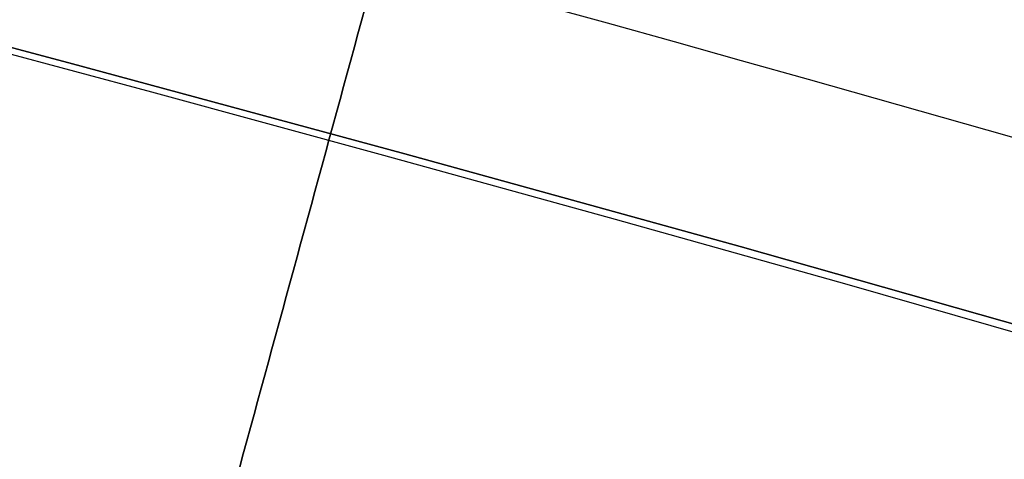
# Model space of a CAD drawing. Header units: millimetres. Extents: x -1649 to 240, y -242 to 238.
# Tile 687 of 1056: x 5.407 to 5.764, y 18.295 to 18.454. Entities that reach past the tile are written whole.
import ezdxf

# ---------------------------------------------------------------- set-up
doc = ezdxf.new("R2010")
doc.units = ezdxf.units.MM
for name, color, linetype, true_color in [('BOMBILLA', 7, 'Continuous', 0xfff700), ('NEGRO', 7, 'Continuous', 0x292828), ('PANTALLA', 7, 'Continuous', 0xffffff)]:
    doc.layers.add(name, color=color, linetype=linetype, true_color=true_color)

# ---------------------------------------------------------------- blocks, each defined once
blk = doc.blocks.new('DOME M 29914')
at = {"layer": 'BOMBILLA', "extrusion": (0, 0, -1)}
blk.add_arc((-12.50152331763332, -0.01811837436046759, -330.6345638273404), 24.05871559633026, 0.8118392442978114, 180.8118392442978, dxfattribs=at)
at = {"layer": 'NEGRO', "extrusion": (0, 0, -1)}
for centre, radius, start, end in [((-12.49999999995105, -1.341600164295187e-10, -253.25), 211.4999999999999, 292.5907274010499, 112.5907273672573), ((-12.49999999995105, -1.341600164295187e-10, -253.5), 210, 329.857864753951, 149.8578647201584), ((-12.49999999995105, -1.341600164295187e-10, -253.25), 210.4999999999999, 292.5907274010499, 112.5907273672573), ((-12.49999999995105, -1.341600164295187e-10, -253.5), 206, 329.857864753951, 149.8578647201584), ((-12.49999999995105, -1.341600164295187e-10, -247), 199.5, 292.5907274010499, 112.5907273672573), ((-12.49999999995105, -1.341500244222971e-10, -258.5), 211.5, 292.590727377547, 112.5907273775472), ((-12.49999999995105, -1.341506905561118e-10, -248), 210.5, 292.590727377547, 112.5907273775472), ((-12.49999999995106, -1.341466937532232e-10, -258.4999999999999), 210.5, 292.5907273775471, 112.5907273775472), ((-12.49999999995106, -1.341513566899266e-10, -247.5), 199.5, 292.5907273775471, 112.5907273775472), ((-12.49999999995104, -1.341606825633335e-10, -259.5), 210, 329.8578647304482, 149.8578647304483), ((-12.49999999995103, -1.341431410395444e-10, -259.5), 206, 329.8578647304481, 149.8578647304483), ((-12.49999999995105, -1.341600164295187e-10, -253.25), 211.4999999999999, 112.5907273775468, 292.5907274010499), ((-12.49999999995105, -1.341950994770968e-10, -248), 211.5, 112.5907273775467, 292.5907273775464), ((-12.49999999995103, -1.341977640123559e-10, -258.4999999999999), 211.5, 112.5907273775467, 292.5907273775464), ((-12.49999999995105, -1.341600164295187e-10, -253.25), 210.4999999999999, 112.5907273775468, 292.5907274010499), ((-12.49999999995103, -1.341911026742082e-10, -258.5), 210.5, 112.5907273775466, 292.5907273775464), ((-12.49999999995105, -1.341600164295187e-10, -247), 199.5, 112.5907273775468, 292.5907274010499), ((-12.49999999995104, -1.341873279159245e-10, -247.5), 199.5, 112.5907273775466, 292.5907273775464), ((-12.49999999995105, -1.341600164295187e-10, -253.5), 210, 149.8578647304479, 329.857864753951), ((-12.49999999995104, -1.341280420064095e-10, -259.5), 210, 149.8578647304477, 329.8578647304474), ((-12.49999999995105, -1.341600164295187e-10, -253.5), 206, 149.8578647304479, 329.857864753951), ((-12.49999999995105, -1.341633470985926e-10, -259.5), 206, 149.8578647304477, 329.8578647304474), ((-12.49999999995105, -1.341600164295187e-10, -258.4999999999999), 32.49999999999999, 359.8578647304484, 179.857864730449), ((-12.49999999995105, -1.341600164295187e-10, -257.5), 32.49999999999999, 359.8578647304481, 179.8578647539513), ((-12.49999999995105, -1.341600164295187e-10, -265.119279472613), 28.40000000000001, 60.27582303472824, 240.2758230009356), ((-12.49999999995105, -1.341569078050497e-10, -265.619279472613), 26.30000000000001, 60.27582301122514, 240.2758230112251), ((-12.49999999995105, -1.341600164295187e-10, -264.369279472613), 26.30000000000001, 60.27582303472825, 240.2758230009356), ((-12.49999999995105, -1.341582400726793e-10, -267.119279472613), 28.40000000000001, 60.27582301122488, 240.2758230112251), ((-12.49999999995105, -1.341606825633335e-10, -256.4999999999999), 26, 47.96210538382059, 227.9621053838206), ((-12.49999999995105, -1.341600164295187e-10, -265.119279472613), 28.40000000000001, 240.2758230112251, 60.27582303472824), ((-12.49999999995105, -1.3417089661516e-10, -267.119279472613), 28.4, 240.2758230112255, 60.27582301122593), ((-12.49999999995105, -1.341600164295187e-10, -252.7), 21.75, 47.96210538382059, 227.9621053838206), ((-12.49999999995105, -1.341571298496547e-10, -275.919279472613), 23.10000000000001, 60.27582301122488, 240.2758230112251), ((-12.49999999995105, -1.341600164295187e-10, -272.367860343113), 20.59548659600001, 60.27582303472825, 240.2758230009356), ((-12.49999999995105, -1.341600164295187e-10, -269.367860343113), 20.59548659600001, 60.27582303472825, 240.2758230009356), ((-12.49999999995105, -1.34159128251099e-10, -252.7), 20.95, 47.96210538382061, 227.9621053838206), ((-12.49999999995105, -1.341600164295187e-10, -264.369279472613), 26.30000000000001, 240.2758230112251, 60.27582303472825), ((-12.49999999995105, -1.341686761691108e-10, -265.619279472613), 26.3, 240.2758230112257, 60.27582301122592), ((-12.49999999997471, -1.755200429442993e-10, -275.919279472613), 21.85790949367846, 83.90274094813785, 240.2758230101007), ((-12.50000000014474, 5.374325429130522e-10, -275.9192794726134), 21.5954865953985, 60.27582300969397, 106.0880944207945), ((-12.49999999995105, -1.341615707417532e-10, -221), 20.95, 47.96210538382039, 227.9621053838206), ((-12.49999999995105, -1.341600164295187e-10, -266.814368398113), 20.59548659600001, 60.27582303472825, 201.1826835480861), ((-12.49999999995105, -1.341600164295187e-10, -276.771747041), 19.85, 60.46726941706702, 214.6648046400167), ((-12.49999999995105, -1.341600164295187e-10, -273.771747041), 19.85, 60.46726941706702, 214.6648046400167), ((-12.49999999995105, -1.341600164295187e-10, -270.771747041), 19.85, 60.46726941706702, 214.6648046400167), ((-12.49999999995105, -1.341600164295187e-10, -267.771747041), 19.85, 60.46726941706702, 214.6648046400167), ((-12.49999999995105, -1.341600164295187e-10, -264.771747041), 19.85, 60.46726941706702, 214.6648046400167), ((-12.49999999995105, -1.341600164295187e-10, -261.771747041), 19.85, 60.46726941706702, 214.6648046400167), ((-12.49999999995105, -1.341600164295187e-10, -258.771747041), 19.85, 60.46726941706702, 214.6648046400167), ((-12.49999999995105, -1.341600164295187e-10, -255.771747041), 19.85, 60.46726941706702, 214.6648046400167), ((-12.49999999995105, -1.341600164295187e-10, -252.771747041), 19.85, 60.46726941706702, 214.6648046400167), ((-12.49999999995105, -1.341600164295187e-10, -249.771747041), 19.85, 60.46726941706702, 214.6648046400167), ((-12.49999999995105, -1.341600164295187e-10, -246.771747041), 19.85, 60.46726941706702, 214.6648046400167), ((-12.49999999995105, -1.341600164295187e-10, -243.771747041), 19.85, 60.46726941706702, 214.6648046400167), ((-12.50000000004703, 6.753730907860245e-11, -280.6000000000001), 19.84999999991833, 47.96210538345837, 115.4575685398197), ((-12.49999999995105, -1.341600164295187e-10, -258.5), 20.25, 359.8578647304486, 179.857864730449), ((-12.49999999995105, -1.341600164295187e-10, -257.5), 20.25, 359.8578647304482, 179.8578647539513), ((-12.49999999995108, -1.340492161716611e-10, -271.3), 18.64999999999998, 47.96210538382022, 227.9621053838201), ((-12.49999999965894, -3.975164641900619e-10, -243.0154426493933), 18.65, 47.96210538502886, 227.9621053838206), ((-12.49999999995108, -1.340492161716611e-10, -281.3), 18.64999999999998, 47.96210538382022, 227.9621053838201), ((-12.49999999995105, -1.341600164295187e-10, -257.1577213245), 18.65, 47.96210540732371, 227.9621053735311), ((-12.49999999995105, -1.341600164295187e-10, -277.5500000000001), 18.65, 47.96210540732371, 227.9621053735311)]:
    blk.add_arc(centre, radius, start, end, dxfattribs=at)
at = {"layer": 'NEGRO'}
for centre, radius, start, end in [((12.49999999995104, -1.341891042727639e-10, 248), 211.5, 67.4092726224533, 247.4092726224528), ((12.49999999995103, -1.341704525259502e-10, 246.5), 210, 67.4092726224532, 247.4092726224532), ((12.49999999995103, -1.341822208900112e-10, 247.5), 210, 67.40927262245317, 210.1421352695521), ((12.49999999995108, -1.341893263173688e-10, 247.5), 210.0000000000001, 67.40927262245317, 210.1421352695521), ((12.49999999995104, -1.341498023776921e-10, 247.5), 206, 30.14213526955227, 210.1421352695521), ((12.49999999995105, -1.341773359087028e-10, 246.5), 199.5, 67.40927262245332, 247.4092726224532), ((12.49999999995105, -1.341449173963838e-10, 248), 210.5, 247.4092726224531, 67.4092726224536), ((12.49999999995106, -1.341553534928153e-10, 246.5), 210, 247.4092726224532, 67.4092726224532), ((12.49999999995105, -1.34168010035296e-10, 246.5), 199.5, 247.4092726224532, 67.4092726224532), ((12.49999999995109, -1.341751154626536e-10, 247.5), 210, 247.4092726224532, 30.14213526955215), ((12.49999999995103, -1.341253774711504e-10, 247.5), 210.0000000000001, 247.4092726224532, 30.14213526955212), ((12.49999999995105, -1.341600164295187e-10, 247.5), 206, 210.1421352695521, 30.14213526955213), ((12.49999999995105, -1.341600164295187e-10, 256.4999999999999), 32.49999999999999, 0.1421352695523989, 180.1421352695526), ((12.49999999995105, -1.341644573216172e-10, 263.1192794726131), 28.4, 299.7241769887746, 119.7241769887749), ((12.49999999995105, -1.341675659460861e-10, 263.1192794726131), 26.3, 299.7241769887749, 119.7241769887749), ((12.49999999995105, -1.341606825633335e-10, 255.7), 26, 312.0378946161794, 132.0378946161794), ((12.49999999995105, -1.341600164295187e-10, 256.1), 26, 312.0378946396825, 132.0378946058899), ((12.49999999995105, -1.34159128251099e-10, 255.7), 24.75, 312.0378946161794, 132.0378946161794), ((12.49999999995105, -1.34159128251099e-10, 256.4999999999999), 24.75, 312.0378946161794, 132.0378946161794), ((12.49999999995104, -1.341537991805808e-10, 263.119279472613), 28.40000000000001, 119.7241769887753, 299.7241769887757), ((12.49999999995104, -1.341571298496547e-10, 263.119279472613), 26.30000000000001, 119.7241769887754, 299.7241769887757), ((12.49999999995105, -1.341600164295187e-10, 267.859777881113), 21.85790949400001, 299.724177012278, 119.7241769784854), ((12.49999999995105, -1.341600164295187e-10, 270.859777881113), 21.85790949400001, 299.724177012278, 119.7241769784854), ((12.49999999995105, -1.341600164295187e-10, 273.758597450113), 21.85790949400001, 299.724177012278, 119.7241769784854), ((12.49999999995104, -1.341549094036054e-10, 221), 21.74999999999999, 312.0378946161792, 132.0378946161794), ((12.49999999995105, -1.341600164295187e-10, 236.85), 21.75, 312.0378946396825, 132.0378946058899), ((12.49999999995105, -1.341600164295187e-10, 275.419279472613), 21.09548659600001, 333.0305808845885, 101.2150559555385), ((12.49999999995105, -1.341600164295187e-10, 236.85), 20.95, 312.0378946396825, 132.0378946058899), ((12.49999999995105, -1.341688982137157e-10, 265.619279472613), 20.595486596, 299.7241769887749, 119.7241769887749), ((12.4999999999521, -1.265119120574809e-10, 274.919279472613), 20.59548659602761, 299.7241769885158, 82.16360092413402), ((12.49999999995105, -1.341600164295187e-10, 256.5), 20.25, 0.1421352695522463, 180.1421352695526)]:
    blk.add_arc(centre, radius, start, end, dxfattribs=at)
for points, weights in [([(93.57808880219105, 194.866481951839, 246.9393398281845), (-296.1548751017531, 357.0226595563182, 246.9393398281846), (-458.3110527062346, -32.71030434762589, 246.9393398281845), (-68.57808880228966, -194.8664819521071, 246.9393398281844)], [0.8164906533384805, 0.2721635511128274, 0.2721635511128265, 0.8164906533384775]), ([(93.3064566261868, 194.2136297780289, 247.6464466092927), (-295.1208029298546, 355.826543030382, 247.6464466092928), (-456.7337161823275, -32.60071652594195, 247.6464466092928), (-68.3064566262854, -194.213629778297, 247.6464466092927)], [0.8164906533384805, 0.2721635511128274, 0.2721635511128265, 0.8164906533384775]), ([(-68.57808880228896, -194.8664819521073, 246.9393398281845), (321.1548751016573, -357.0226595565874, 246.9393398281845), (483.3110527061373, 32.71030434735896, 246.9393398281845), (93.57808880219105, 194.866481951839, 246.9393398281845)], [0.8164906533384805, 0.2721635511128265, 0.2721635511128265, 0.8164906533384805]), ([(-68.3064566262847, -194.2136297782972, 247.6464466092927), (320.1208029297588, -355.8265430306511, 247.6464466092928), (481.7337161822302, 32.600716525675, 247.6464466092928), (93.3064566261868, 194.2136297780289, 247.6464466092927)], [0.8164906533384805, 0.2721635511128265, 0.2721635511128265, 0.8164906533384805]), ([(27.65266094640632, -16.80636811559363, 254.821320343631), (61.2653971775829, 13.49895377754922, 254.8213203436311), (30.96007528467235, 47.11169000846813, 254.8213203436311), (-2.652660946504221, 16.80636811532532, 254.8213203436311)], [0.8164906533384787, 0.2721635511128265, 0.2721635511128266, 0.816490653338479]), ([(27.27386556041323, -16.38623235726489, 255.3870057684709), (60.04633027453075, 13.1614987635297, 255.3870057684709), (30.49859915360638, 45.93396347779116, 255.3870057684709), (-2.273865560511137, 16.38623235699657, 255.3870057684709)], [0.816490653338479, 0.2721635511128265, 0.2721635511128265, 0.816490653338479]), ([(26.57395841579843, -15.60993985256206, 219.2322330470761), (57.79383812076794, 12.53797697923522, 219.2322330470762), (29.64592128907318, 43.75785668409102, 219.2322330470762), (-1.573958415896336, 15.60993985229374, 219.2322330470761)], [0.816490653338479, 0.2721635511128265, 0.2721635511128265, 0.816490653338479]), ([(26.19516302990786, -15.18980409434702, 219.7979184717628), (56.57477121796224, 12.2005219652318, 219.7979184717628), (29.18444515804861, 42.58013015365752, 219.7979184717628), (-1.195163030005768, 15.1898040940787, 219.7979184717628)], [0.816490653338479, 0.2721635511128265, 0.2721635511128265, 0.816490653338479])]:
    blk.add_rational_spline(points, weights, degree=3, dxfattribs=at)
for points, weights, knots in [([(1.662298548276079, 18.98189755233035, 273.095866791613), (9.524808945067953, 23.4709924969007, 272.895818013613), (18.25872335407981, 21.08566604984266, 272.716459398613), (30.43253832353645, 17.76086557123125, 272.466459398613), (33.6400841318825, 5.55563230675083, 272.216459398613), (36.84762994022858, -6.649600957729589, 271.9664593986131), (27.88136077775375, -15.530033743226, 271.716459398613), (25.83675823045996, -17.55506279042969, 271.659451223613), (23.33770145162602, -18.98189755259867, 271.595866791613)], [0.949183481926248, 0.900100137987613, 1, 0.866025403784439, 1, 0.866025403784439, 1, 0.965925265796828, 0.94918348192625], [3.897535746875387, 3.897535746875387, 3.897535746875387, 3.928605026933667, 3.928605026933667, 3.970271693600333, 3.970271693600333, 4.011938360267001, 4.011938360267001, 4.022535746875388, 4.022535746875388, 4.022535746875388]), ([(1.662298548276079, 18.98189755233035, 270.095866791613), (9.524808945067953, 23.4709924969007, 269.8958180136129), (18.25872335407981, 21.08566604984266, 269.716459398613), (30.43253832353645, 17.76086557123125, 269.466459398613), (33.6400841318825, 5.55563230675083, 269.216459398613), (36.84762994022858, -6.649600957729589, 268.9664593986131), (27.88136077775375, -15.530033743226, 268.716459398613), (25.83675823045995, -17.55506279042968, 268.659451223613), (23.33770145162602, -18.98189755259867, 268.595866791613)], [0.949183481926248, 0.900100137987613, 1, 0.866025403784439, 1, 0.866025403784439, 1, 0.965925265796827, 0.949183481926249], [4.147535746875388, 4.147535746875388, 4.147535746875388, 4.178605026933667, 4.178605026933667, 4.220271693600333, 4.220271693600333, 4.261938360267, 4.261938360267, 4.272535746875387, 4.272535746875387, 4.272535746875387]), ([(23.33770145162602, -18.98189755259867, 265.623688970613), (25.83675823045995, -17.55506279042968, 265.6872734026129), (27.88136077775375, -15.530033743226, 265.744281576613), (36.84762994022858, -6.649600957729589, 265.994281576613), (33.6400841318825, 5.55563230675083, 266.244281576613), (30.43253832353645, 17.76086557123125, 266.494281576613), (18.25872335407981, 21.08566604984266, 266.744281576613), (9.524808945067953, 23.4709924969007, 266.923640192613), (1.662298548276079, 18.98189755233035, 267.123688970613)], [0.949183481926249, 0.965925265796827, 1, 0.866025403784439, 1, 0.866025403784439, 1, 0.900100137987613, 0.949183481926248], [0.0310692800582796, 0.0310692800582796, 0.0310692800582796, 0.0416666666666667, 0.0416666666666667, 0.0833333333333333, 0.0833333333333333, 0.125, 0.125, 0.156069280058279, 0.156069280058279, 0.156069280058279]), ([(23.33770145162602, -18.98189755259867, 268.623688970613), (25.83675823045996, -17.55506279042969, 268.687273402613), (27.88136077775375, -15.530033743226, 268.744281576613), (36.84762994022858, -6.649600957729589, 268.994281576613), (33.6400841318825, 5.55563230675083, 269.244281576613), (30.43253832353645, 17.76086557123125, 269.494281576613), (18.25872335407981, 21.08566604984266, 269.744281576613), (9.524808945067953, 23.4709924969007, 269.9236401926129), (1.662298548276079, 18.98189755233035, 270.123688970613)], [0.949183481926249, 0.965925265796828, 1, 0.866025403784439, 1, 0.866025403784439, 1, 0.900100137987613, 0.949183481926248], [0.281069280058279, 0.281069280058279, 0.281069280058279, 0.291666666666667, 0.291666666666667, 0.333333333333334, 0.333333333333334, 0.375, 0.375, 0.406069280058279, 0.406069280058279, 0.406069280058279]), ([(23.33770145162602, -18.98189755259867, 271.623688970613), (25.83675823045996, -17.55506279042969, 271.687273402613), (27.88136077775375, -15.530033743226, 271.744281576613), (36.84762994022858, -6.649600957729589, 271.994281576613), (33.6400841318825, 5.55563230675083, 272.244281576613), (30.43253832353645, 17.76086557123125, 272.494281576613), (18.25872335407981, 21.08566604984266, 272.744281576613), (9.524808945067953, 23.4709924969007, 272.923640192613), (1.662298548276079, 18.98189755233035, 273.123688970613)], [0.94918348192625, 0.965925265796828, 1, 0.866025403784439, 1, 0.866025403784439, 1, 0.900100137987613, 0.949183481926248], [0.53106928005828, 0.53106928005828, 0.53106928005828, 0.541666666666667, 0.541666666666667, 0.583333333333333, 0.583333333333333, 0.625, 0.625, 0.656069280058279, 0.656069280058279, 0.656069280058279]), ([(8.963931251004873, 21.56998899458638, 275.9192794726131), (13.66409499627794, 22.34050872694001, 275.8108141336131), (18.25872335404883, 21.08566605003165, 275.7164593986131), (30.43253832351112, 17.76086557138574, 275.466459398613), (33.64008413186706, 5.555632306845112, 275.2164593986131), (36.84762994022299, -6.649600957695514, 274.966459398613), (27.88136077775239, -15.53003374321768, 274.716459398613), (25.83675823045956, -17.55506279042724, 274.6594512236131), (23.33770145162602, -18.98189755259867, 274.5958667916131)], [0.935098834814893, 0.944834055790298, 1, 0.866025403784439, 1, 0.866025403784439, 1, 0.965925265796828, 0.94918348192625], [3.661448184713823, 3.661448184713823, 3.661448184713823, 3.678605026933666, 3.678605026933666, 3.720271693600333, 3.720271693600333, 3.761938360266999, 3.761938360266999, 3.772535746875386, 3.772535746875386, 3.772535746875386]), ([(23.33770145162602, -18.98189755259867, 274.623688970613), (25.83675823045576, -17.55506279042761, 274.687273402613), (27.88136077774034, -15.53003374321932, 274.744281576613), (36.84762994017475, -6.64960095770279, 274.994281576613), (33.64008413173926, 5.555632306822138, 275.244281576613), (30.4325383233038, 17.76086557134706, 275.4942815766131), (18.25872335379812, 21.08566604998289, 275.7442815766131), (14.27972322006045, 22.17237400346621, 275.825993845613), (10.17832927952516, 21.73425987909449, 275.919279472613)], [0.94918348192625, 0.965925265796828, 1, 0.866025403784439, 1, 0.866025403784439, 1, 0.951869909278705, 0.938321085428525], [0.78106928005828, 0.78106928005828, 0.78106928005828, 0.791666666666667, 0.791666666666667, 0.833333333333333, 0.833333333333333, 0.875, 0.875, 0.889968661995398, 0.889968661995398, 0.889968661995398]), ([(6.907576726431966, -20.47675540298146, 267.788785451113), (18.72983697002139, -23.70554248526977, 268.038785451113), (27.43717872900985, -15.08155832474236, 268.288785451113), (36.14452048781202, -6.457574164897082, 268.538785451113), (33.02960200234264, 5.39519707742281, 268.788785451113), (29.91468351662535, 17.24796832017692, 269.038785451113), (18.09242327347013, 20.47675540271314, 269.288785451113), (6.270163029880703, 23.70554248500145, 269.538785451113), (-2.437178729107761, 15.08155832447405, 269.788785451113), (-11.14452048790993, 6.457574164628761, 270.038785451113), (-8.029602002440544, -5.39519707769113, 270.288785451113), (-4.914683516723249, -17.24796832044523, 270.538785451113), (6.907576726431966, -20.47675540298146, 270.788785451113), (18.72983697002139, -23.70554248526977, 271.038785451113), (27.43717872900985, -15.08155832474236, 271.288785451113), (36.14452048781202, -6.457574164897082, 271.538785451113), (33.02960200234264, 5.39519707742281, 271.788785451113), (29.91468351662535, 17.24796832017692, 272.038785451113), (18.09242327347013, 20.47675540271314, 272.288785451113), (6.270163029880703, 23.70554248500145, 272.538785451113), (-2.437178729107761, 15.08155832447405, 272.788785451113), (-11.14452048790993, 6.457574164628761, 273.038785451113), (-8.029602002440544, -5.39519707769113, 273.288785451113), (-4.914683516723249, -17.24796832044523, 273.538785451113), (6.907576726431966, -20.47675540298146, 273.788785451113), (18.72983697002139, -23.70554248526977, 274.038785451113), (27.43717872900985, -15.08155832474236, 274.288785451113), (36.14452048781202, -6.457574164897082, 274.538785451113), (33.02960200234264, 5.39519707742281, 274.788785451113), (29.91468351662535, 17.24796832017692, 275.038785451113), (18.09242327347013, 20.47675540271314, 275.288785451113), (12.34638650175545, 22.04606016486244, 275.4102942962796), (6.622775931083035, 20.39683669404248, 275.5505617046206)], [1, 0.866025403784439, 1, 0.866025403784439, 1, 0.866025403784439, 1, 0.866025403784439, 1, 0.866025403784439, 1, 0.866025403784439, 1, 0.866025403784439, 1, 0.866025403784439, 1, 0.866025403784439, 1, 0.866025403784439, 1, 0.866025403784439, 1, 0.866025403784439, 1, 0.866025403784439, 1, 0.866025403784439, 1, 0.866025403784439, 1, 0.9300682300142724, 0.9331421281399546], [0, 0, 0, 0.0416666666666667, 0.0416666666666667, 0.0833333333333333, 0.0833333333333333, 0.125, 0.125, 0.166666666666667, 0.166666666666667, 0.208333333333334, 0.208333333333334, 0.25, 0.25, 0.291666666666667, 0.291666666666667, 0.333333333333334, 0.333333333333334, 0.375, 0.375, 0.416666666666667, 0.416666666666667, 0.458333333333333, 0.458333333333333, 0.5, 0.5, 0.541666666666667, 0.541666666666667, 0.583333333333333, 0.583333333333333, 0.625, 0.625, 0.646749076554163, 0.646749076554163, 0.646749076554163]), ([(6.907576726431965, -20.47675540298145, 265.680037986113), (18.72983697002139, -23.70554248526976, 265.930037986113), (27.43717872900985, -15.08155832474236, 266.180037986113), (36.14452048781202, -6.457574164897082, 266.430037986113), (33.02960200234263, 5.395197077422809, 266.680037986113), (29.91468351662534, 17.24796832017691, 266.930037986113), (18.09242327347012, 20.47675540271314, 267.180037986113), (6.270163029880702, 23.70554248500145, 267.430037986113), (-2.437178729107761, 15.08155832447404, 267.680037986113), (-11.14452048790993, 6.457574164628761, 267.9300379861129), (-8.029602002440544, -5.39519707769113, 268.180037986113), (-4.914683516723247, -17.24796832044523, 268.430037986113), (6.907576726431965, -20.47675540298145, 268.680037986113), (18.72983697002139, -23.70554248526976, 268.930037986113), (27.43717872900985, -15.08155832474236, 269.180037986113), (36.14452048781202, -6.457574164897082, 269.430037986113), (33.02960200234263, 5.395197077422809, 269.680037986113), (29.91468351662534, 17.24796832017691, 269.930037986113), (18.09242327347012, 20.47675540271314, 270.180037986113), (6.270163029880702, 23.70554248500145, 270.430037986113), (-2.437178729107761, 15.08155832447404, 270.680037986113), (-11.14452048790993, 6.457574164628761, 270.9300379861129), (-8.029602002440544, -5.39519707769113, 271.180037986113), (-4.914683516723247, -17.24796832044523, 271.430037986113), (6.907576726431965, -20.47675540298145, 271.680037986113), (18.72983697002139, -23.70554248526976, 271.930037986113), (27.43717872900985, -15.08155832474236, 272.180037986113), (36.14452048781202, -6.457574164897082, 272.430037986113), (33.02960200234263, 5.395197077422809, 272.680037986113), (29.91468351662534, 17.24796832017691, 272.930037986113), (18.09242327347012, 20.47675540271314, 273.180037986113), (6.270163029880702, 23.70554248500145, 273.430037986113), (-2.437178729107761, 15.08155832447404, 273.680037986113), (-11.14452048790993, 6.457574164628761, 273.9300379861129), (-8.029602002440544, -5.39519707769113, 274.180037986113), (-4.914683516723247, -17.24796832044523, 274.430037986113), (6.907576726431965, -20.47675540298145, 274.680037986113), (18.72983697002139, -23.70554248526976, 274.930037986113), (27.43717872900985, -15.08155832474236, 275.180037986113), (33.52303629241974, -9.053962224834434, 275.3547714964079), (33.72102674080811, -0.4906464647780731, 275.5505846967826)], [1, 0.866025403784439, 1, 0.866025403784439, 1, 0.866025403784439, 1, 0.866025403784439, 1, 0.866025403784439, 1, 0.866025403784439, 1, 0.866025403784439, 1, 0.866025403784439, 1, 0.866025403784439, 1, 0.866025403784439, 1, 0.866025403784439, 1, 0.866025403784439, 1, 0.866025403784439, 1, 0.866025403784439, 1, 0.866025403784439, 1, 0.866025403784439, 1, 0.866025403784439, 1, 0.866025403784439, 1, 0.866025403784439, 1, 0.9024248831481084, 0.946979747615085], [0, 0, 0, 0.0416666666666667, 0.0416666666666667, 0.0833333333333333, 0.0833333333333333, 0.125, 0.125, 0.166666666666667, 0.166666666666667, 0.208333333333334, 0.208333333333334, 0.25, 0.25, 0.291666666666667, 0.291666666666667, 0.333333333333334, 0.333333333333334, 0.375, 0.375, 0.416666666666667, 0.416666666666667, 0.458333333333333, 0.458333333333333, 0.5, 0.5, 0.541666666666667, 0.541666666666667, 0.583333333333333, 0.583333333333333, 0.625, 0.625, 0.666666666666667, 0.666666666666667, 0.708333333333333, 0.708333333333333, 0.75, 0.75, 0.791666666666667, 0.791666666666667, 0.8220129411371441, 0.8220129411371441, 0.8220129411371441]), ([(2.288239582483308, 17.88558126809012, 273.995201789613), (9.696643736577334, 22.11540456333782, 273.795153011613), (17.92612319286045, 19.86784475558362, 273.6157943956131), (29.39682870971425, 16.73507106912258, 273.365794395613), (32.41911987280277, 5.234761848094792, 273.1157943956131), (35.44141103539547, -6.265547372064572, 272.865794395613), (26.99299668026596, -14.63308290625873, 272.6157943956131), (25.06648196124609, -16.54115461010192, 272.5587862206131), (22.71176041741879, -17.88558126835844, 272.4952017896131)], [0.949183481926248, 0.900100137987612, 1, 0.866025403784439, 1, 0.866025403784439, 1, 0.965925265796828, 0.949183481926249], [2.125, 2.125, 2.125, 2.156069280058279, 2.156069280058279, 2.197735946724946, 2.197735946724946, 2.239402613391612, 2.239402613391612, 2.249999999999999, 2.249999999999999, 2.249999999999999]), ([(2.288239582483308, 17.88558126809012, 270.995201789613), (9.696643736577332, 22.11540456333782, 270.795153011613), (17.92612319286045, 19.86784475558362, 270.6157943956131), (29.39682870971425, 16.73507106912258, 270.365794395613), (32.41911987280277, 5.234761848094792, 270.1157943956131), (35.44141103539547, -6.265547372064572, 269.865794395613), (26.99299668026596, -14.63308290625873, 269.6157943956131), (25.06648196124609, -16.54115461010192, 269.5587862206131), (22.71176041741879, -17.88558126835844, 269.495201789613)], [0.949183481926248, 0.900100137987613, 1, 0.866025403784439, 1, 0.866025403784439, 1, 0.965925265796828, 0.949183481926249], [2.124999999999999, 2.124999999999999, 2.124999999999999, 2.156069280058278, 2.156069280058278, 2.197735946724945, 2.197735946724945, 2.239402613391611, 2.239402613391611, 2.249999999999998, 2.249999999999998, 2.249999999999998]), ([(2.288239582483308, 17.88558126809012, 267.9952017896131), (9.696643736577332, 22.11540456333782, 267.795153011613), (17.92612319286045, 19.86784475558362, 267.6157943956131), (29.39682870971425, 16.73507106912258, 267.365794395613), (32.41911987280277, 5.234761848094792, 267.1157943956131), (35.44141103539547, -6.265547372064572, 266.865794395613), (26.99299668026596, -14.63308290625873, 266.6157943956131), (25.06648196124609, -16.54115461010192, 266.558786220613), (22.71176041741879, -17.88558126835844, 266.495201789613)], [0.949183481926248, 0.900100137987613, 1, 0.866025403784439, 1, 0.866025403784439, 1, 0.965925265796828, 0.949183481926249], [5.141592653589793, 5.141592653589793, 5.141592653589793, 5.172661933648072, 5.172661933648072, 5.214328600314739, 5.214328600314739, 5.255995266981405, 5.255995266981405, 5.266592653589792, 5.266592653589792, 5.266592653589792]), ([(22.71176041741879, -17.88558126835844, 267.740518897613), (25.06648196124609, -16.54115461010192, 267.8041033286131), (26.99299668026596, -14.63308290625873, 267.8611115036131), (35.44141103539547, -6.265547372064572, 268.111111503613), (32.41911987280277, 5.234761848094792, 268.3611115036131), (29.39682870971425, 16.73507106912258, 268.6111115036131), (17.92612319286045, 19.86784475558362, 268.8611115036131), (9.696643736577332, 22.11540456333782, 269.040470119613), (2.288239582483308, 17.88558126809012, 269.240518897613)], [0.949183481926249, 0.965925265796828, 1, 0.866025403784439, 1, 0.866025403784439, 1, 0.900100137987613, 0.949183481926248], [1.062138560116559, 1.062138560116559, 1.062138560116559, 1.072735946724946, 1.072735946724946, 1.114402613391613, 1.114402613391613, 1.15606928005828, 1.15606928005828, 1.187138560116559, 1.187138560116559, 1.187138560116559]), ([(22.71176041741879, -17.88558126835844, 270.740518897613), (25.06648196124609, -16.54115461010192, 270.804103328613), (26.99299668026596, -14.63308290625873, 270.8611115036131), (35.44141103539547, -6.265547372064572, 271.111111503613), (32.41911987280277, 5.234761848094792, 271.3611115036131), (29.39682870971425, 16.73507106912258, 271.611111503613), (17.92612319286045, 19.86784475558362, 271.8611115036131), (9.696643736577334, 22.11540456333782, 272.040470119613), (2.288239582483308, 17.88558126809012, 272.2405188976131)], [0.949183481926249, 0.965925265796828, 1, 0.866025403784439, 1, 0.866025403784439, 1, 0.900100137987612, 0.949183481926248], [1.312138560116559, 1.312138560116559, 1.312138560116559, 1.322735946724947, 1.322735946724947, 1.364402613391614, 1.364402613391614, 1.40606928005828, 1.40606928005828, 1.437138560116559, 1.437138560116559, 1.437138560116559]), ([(22.71176041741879, -17.88558126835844, 273.740518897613), (25.06648196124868, -16.54115461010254, 273.8041033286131), (26.99299668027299, -14.63308290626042, 273.8611115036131), (35.44141103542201, -6.265547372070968, 274.111111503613), (32.41911987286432, 5.234761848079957, 274.3611115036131), (29.3968287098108, 16.73507106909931, 274.611111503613), (17.92612319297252, 19.86784475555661, 274.8611115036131), (16.63450722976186, 20.22059903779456, 274.8892618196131), (15.30809061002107, 20.40315405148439, 274.919279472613)], [0.949183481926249, 0.965925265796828, 1, 0.866025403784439, 1, 0.866025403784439, 1, 0.982878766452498, 0.970133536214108], [1.56213856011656, 1.56213856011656, 1.56213856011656, 1.572735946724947, 1.572735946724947, 1.614402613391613, 1.614402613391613, 1.65606928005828, 1.65606928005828, 1.661394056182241, 1.661394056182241, 1.661394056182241])]:
    blk.add_rational_spline(points, weights, degree=2, knots=knots, dxfattribs=at)
for points in [[(18.25872335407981, 21.08566604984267, 269.716459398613), (17.92612319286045, 19.86784475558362, 268.8611115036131)], [(18.25872335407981, 21.08566604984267, 272.716459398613), (17.92612319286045, 19.86784475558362, 271.8611115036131)], [(18.25872335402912, 21.08566604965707, 275.7164593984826), (17.92612319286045, 19.86784475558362, 274.8611115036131)], [(17.92612319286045, 19.86784475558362, 267.6157943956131), (18.25872335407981, 21.08566604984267, 266.744281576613)], [(17.92612319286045, 19.86784475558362, 270.6157943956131), (18.25872335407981, 21.08566604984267, 269.744281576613)], [(17.92612319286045, 19.86784475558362, 273.6157943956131), (18.25872335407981, 21.08566604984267, 272.744281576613)]]:
    blk.add_open_spline(points, degree=1, dxfattribs=at)
at = {"layer": 'PANTALLA', "extrusion": (0, 0, -1)}
for radius in [210, 206]:
    blk.add_arc((-12.49999999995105, -1.341611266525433e-10, -259.5), radius, 59.85786473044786, 239.8578647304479, dxfattribs=at)
at = {"layer": 'PANTALLA'}
for radius in [210, 206]:
    blk.add_arc((12.49999999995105, -1.341600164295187e-10, 259.5), radius, 120.1421352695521, 300.1421352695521, dxfattribs=at)
at = {"layer": 'PANTALLA', "extrusion": (0.864782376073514, 0.5021468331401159, 3.049165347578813e-17)}
for radius in [210, 206]:
    blk.add_arc((-6.276835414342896, 259.5, 10.80977970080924), radius, 0, 180, dxfattribs=at)
at = {"layer": 'PANTALLA', "extrusion": (0.502146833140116, -0.864782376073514, 0)}
for centre, radius, start in [((10.80977970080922, 259.5000000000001, 6.276835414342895), 210, 358.5434189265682), ((10.80977970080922, 259.5000000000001, 6.276835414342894), 206, 358.5151295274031)]:
    blk.add_arc(centre, radius, start, 180, dxfattribs=at)
at = {"layer": 'PANTALLA'}
for points, knots in [([(-152.2349515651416, 130.1303219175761, 254.1619244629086), (-148.4311605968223, 134.9456279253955, 254.1619244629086), (-144.4180670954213, 139.5918377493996, 254.1619244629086), (-135.9963979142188, 148.5192942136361, 254.1619244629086), (-131.5918717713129, 152.7962481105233, 254.1619244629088), (-124.7138543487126, 158.9127901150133, 254.1619244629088), (-122.3769522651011, 160.9009771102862, 254.1619244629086), (-117.6176894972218, 164.7734917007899, 254.1619244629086), (-115.1959005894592, 166.6573540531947, 254.1619244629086), (-111.5026355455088, 169.4024914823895, 254.1619244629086), (-110.2615802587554, 170.3039992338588, 254.1619244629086), (-107.7599337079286, 172.0796504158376, 254.1619244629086), (-106.4994175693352, 172.9537405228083, 254.1619244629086), (-103.9594537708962, 174.6741348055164, 254.1619244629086), (-102.6800823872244, 175.520387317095, 254.1619244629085), (-100.7472989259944, 176.7686126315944, 254.1619244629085), (-100.1007342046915, 177.1811721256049, 254.1619244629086), (-98.8032001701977, 177.9991313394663, 254.1619244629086), (-98.15215282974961, 178.4045800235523, 254.1619244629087), (-97.49894991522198, 178.806420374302, 254.1619244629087), (-96.74110677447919, 179.2726337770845, 254.1619244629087), (-95.98024954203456, 179.7340592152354, 254.1619244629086), (-94.45285327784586, 180.6471250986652, 254.1619244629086), (-93.68619060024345, 181.0988390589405, 254.1619244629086), (-92.91676112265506, 181.5456180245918, 254.1619244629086), (-92.14730831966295, 181.9924105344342, 254.1619244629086), (-91.37496414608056, 182.4343399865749, 254.1619244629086), (-89.82484464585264, 183.3082725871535, 254.1619244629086), (-89.04694384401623, 183.7403460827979, 254.1619244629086), (-88.2664026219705, 184.1674158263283, 254.1619244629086), (-87.59360014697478, 184.5355367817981, 254.1619244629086), (-86.91874742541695, 184.8999885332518, 254.1619244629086), (-85.56516968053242, 185.6214309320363, 254.1619244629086), (-84.88636327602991, 185.9784647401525, 254.1619244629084), (-82.84422539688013, 187.0383287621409, 254.1619244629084), (-81.47507822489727, 187.7299720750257, 254.1619244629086), (-78.72187086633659, 189.0831246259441, 254.1619244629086), (-77.33789335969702, 189.7445932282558, 254.1619244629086), (-74.55568938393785, 191.0370767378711, 254.1619244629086), (-73.15754646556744, 191.6680528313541, 254.1619244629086), (-68.94266623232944, 193.5148800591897, 254.1619244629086), (-66.1060665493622, 194.6843676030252, 254.1619244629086), (-60.38365236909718, 196.8981714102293, 254.1619244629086), (-57.49852536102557, 197.9422217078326, 254.1619244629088), (-48.77692298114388, 200.883796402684, 254.1619244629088), (-42.87909702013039, 202.5890336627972, 254.1619244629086), (-30.95104446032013, 205.4779007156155, 254.1619244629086), (-24.92655343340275, 206.6601414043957, 254.1619244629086), (-18.85895380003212, 207.5767833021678, 254.1619244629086), (-11.78366055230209, 208.6456590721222, 254.1619244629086), (-4.65834489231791, 209.3520919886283, 254.1619244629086), (9.636526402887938, 210.0345393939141, 254.1619244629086), (16.79673406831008, 210.0101076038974, 254.1619244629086), (38.24090065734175, 208.8396227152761, 254.1619244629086), (52.42274021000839, 206.5980561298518, 254.1619244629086), (66.26563000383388, 202.9304363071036, 254.1619244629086), (80.09839053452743, 199.2655001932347, 254.1619244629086), (93.52017523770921, 194.1958114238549, 254.1619244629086), (112.7181359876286, 184.6048689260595, 254.1619244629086), (118.9472309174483, 181.0845643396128, 254.1619244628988), (131.0218246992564, 173.4220559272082, 254.1619244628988), (136.8594390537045, 169.2848555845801, 254.1619244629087), (142.474544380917, 164.8578865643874, 254.1619244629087), (152.8431851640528, 156.6832132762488, 254.1619244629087), (162.4174956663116, 147.5485799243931, 254.1619244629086), (179.722944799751, 127.6022165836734, 254.1619244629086), (187.4154922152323, 116.8349670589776, 254.1619244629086), (194.0456180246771, 105.416761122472, 254.1619244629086), (200.6757438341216, 93.99855518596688, 254.1619244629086), (206.2138776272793, 81.98031812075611, 254.1619244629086), (214.9589424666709, 57.06325928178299, 254.1619244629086), (218.1463719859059, 44.22000264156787, 254.1619244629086), (220.1063333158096, 31.16272319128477, 254.1619244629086), (221.167744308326, 24.09159391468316, 254.1619244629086), (221.8671954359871, 16.9708540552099, 254.1619244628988), (222.5367079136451, 2.68584081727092, 254.1619244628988), (222.5063320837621, -4.469104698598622, 254.1619244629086), (221.3196483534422, -25.89664904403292, 254.1619244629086), (219.0695100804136, -40.06643826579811, 254.1619244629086), (215.3956309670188, -53.89682628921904, 254.1619244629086), (211.7190615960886, -67.73734183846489, 254.1619244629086), (206.6359550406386, -81.16534323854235, 254.1619244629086), (197.0227043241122, -100.369710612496, 254.1619244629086), (193.4946289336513, -106.6004292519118, 254.1619244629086), (185.8159999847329, -118.6771729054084, 254.1619244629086), (181.6704677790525, -124.5153004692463, 254.1619244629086), (177.2349515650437, -130.1303219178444, 254.1619244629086), (173.4311605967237, -134.9456279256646, 254.1619244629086), (169.4180670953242, -139.5918377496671, 254.1619244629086), (160.9963979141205, -148.5192942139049, 254.1619244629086), (156.5918717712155, -152.7962481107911, 254.1619244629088), (149.7138543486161, -158.9127901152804, 254.1619244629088), (147.3769522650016, -160.9009771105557, 254.1619244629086), (142.6176894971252, -164.7734917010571, 254.1619244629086), (140.1959005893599, -166.6573540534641, 254.1619244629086), (136.5026355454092, -169.4024914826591, 254.1619244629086), (135.2615802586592, -170.3039992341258, 254.1619244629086), (132.7599337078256, -172.0796504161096, 254.1619244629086), (131.4994175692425, -172.9537405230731, 254.1619244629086), (128.9594537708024, -174.6741348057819, 254.1619244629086), (127.6800823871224, -175.520387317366, 254.1619244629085), (125.7472989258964, -176.7686126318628, 254.1619244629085), (125.1007342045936, -177.1811721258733, 254.1619244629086), (123.8032001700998, -177.9991313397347, 254.1619244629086), (123.1521528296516, -178.4045800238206, 254.1619244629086), (122.498949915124, -178.8064203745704, 254.1619244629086), (121.7411067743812, -179.2726337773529, 254.1619244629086), (120.9802495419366, -179.7340592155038, 254.1619244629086), (119.4528532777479, -180.6471250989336, 254.1619244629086), (118.6861906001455, -181.0988390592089, 254.1619244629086), (117.9167611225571, -181.5456180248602, 254.1619244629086), (117.147308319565, -181.9924105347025, 254.1619244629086), (116.3749641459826, -182.4343399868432, 254.1619244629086), (114.8248446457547, -183.3082725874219, 254.1619244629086), (114.0469438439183, -183.7403460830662, 254.1619244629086), (113.2664026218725, -184.1674158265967, 254.1619244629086), (112.5936001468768, -184.5355367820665, 254.1619244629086), (111.918747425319, -184.8999885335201, 254.1619244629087), (110.5651696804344, -185.6214309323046, 254.1619244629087), (109.8863632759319, -185.9784647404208, 254.1619244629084), (107.8442253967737, -187.0383287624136, 254.1619244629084), (106.4750782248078, -187.7299720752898, 254.1619244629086), (103.7218708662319, -189.0831246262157, 254.1619244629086), (102.3378933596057, -189.744593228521, 254.1619244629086), (99.55568938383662, -191.037076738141, 254.1619244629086), (98.15754646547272, -191.6680528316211, 254.1619244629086), (93.94266623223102, -193.5148800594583, 254.1619244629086), (91.10606654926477, -194.6843676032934, 254.1619244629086), (85.38365236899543, -196.8981714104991, 254.1619244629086), (82.49852536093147, -197.9422217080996, 254.1619244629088), (73.7769229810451, -200.8837964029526, 254.1619244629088), (67.8790970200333, -202.5890336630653, 254.1619244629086), (55.9510444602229, -205.4779007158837, 254.1619244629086), (49.92655343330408, -206.6601414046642, 254.1619244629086), (43.85895379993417, -207.5767833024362, 254.1619244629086), (36.78366055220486, -208.6456590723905, 254.1619244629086), (29.65834489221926, -209.3520919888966, 254.1619244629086), (15.36347359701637, -210.0345393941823, 254.1619244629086), (8.20326593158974, -210.0101076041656, 254.1619244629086), (-13.24090065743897, -208.8396227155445, 254.1619244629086), (-27.4227402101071, -206.5980561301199, 254.1619244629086), (-41.26563000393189, -202.9304363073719, 254.1619244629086), (-55.0983905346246, -199.2655001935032, 254.1619244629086), (-68.52017523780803, -194.1958114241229, 254.1619244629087), (-87.71813598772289, -184.6048689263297, 254.1619244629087), (-93.94723091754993, -181.0845643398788, 254.1619244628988), (-106.0218246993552, -173.422055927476, 254.1619244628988), (-111.8594390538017, -169.284855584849, 254.1619244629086), (-117.474544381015, -164.8578865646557, 254.1619244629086), (-127.8431851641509, -156.683213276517, 254.1619244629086), (-137.4174956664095, -147.5485799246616, 254.1619244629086), (-154.7229447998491, -127.6022165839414, 254.1619244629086), (-162.4154922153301, -116.8349670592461, 254.1619244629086), (-169.045618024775, -105.4167611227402, 254.1619244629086), (-175.6757438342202, -93.99855518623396, 254.1619244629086), (-181.2138776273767, -81.98031812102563, 254.1619244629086), (-189.9589424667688, -57.06325928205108, 254.1619244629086), (-193.1463719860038, -44.22000264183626, 254.1619244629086), (-195.1063333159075, -31.16272319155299, 254.1619244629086), (-196.1677443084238, -24.09159391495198, 254.1619244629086), (-196.8671954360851, -16.97085405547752, 254.1619244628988), (-197.5367079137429, -2.685840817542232, 254.1619244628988), (-197.5063320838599, 4.469104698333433, 254.1619244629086), (-196.3196483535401, 25.89664904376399, 254.1619244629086), (-194.0695100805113, 40.06643826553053, 254.1619244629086), (-190.3956309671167, 53.8968262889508, 254.1619244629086), (-186.7190615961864, 67.7373418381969, 254.1619244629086), (-181.6359550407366, 81.16534323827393, 254.1619244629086), (-172.0227043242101, 100.3697106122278, 254.1619244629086), (-168.4946289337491, 106.6004292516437, 254.1619244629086), (-160.8159999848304, 118.6771729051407, 254.1619244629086), (-156.6704677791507, 124.5153004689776, 254.1619244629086), (-152.2349515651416, 130.1303219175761, 254.1619244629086)], [0, 0, 0, 0, 18.41104059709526, 18.41104059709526, 36.82208119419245, 36.82208119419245, 46.02649567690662, 46.02649567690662, 55.23091015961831, 55.23091015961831, 59.83297919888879, 59.83297919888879, 64.43504823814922, 64.43504823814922, 69.0371172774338, 69.0371172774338, 71.33810861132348, 71.33810861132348, 73.63915176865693, 73.63915176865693, 73.63915176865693, 76.30845475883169, 76.30845475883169, 78.97783866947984, 78.97783866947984, 78.97783866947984, 81.64714165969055, 81.64714165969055, 84.31652557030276, 84.31652557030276, 84.31652557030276, 86.61741973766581, 86.61741973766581, 88.91836572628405, 88.91836572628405, 93.52044772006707, 93.52044772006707, 98.1225297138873, 98.1225297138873, 102.7246117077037, 102.7246117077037, 111.9290521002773, 111.9290521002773, 121.1334924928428, 121.1334924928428, 139.5445849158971, 139.5445849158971, 157.9556773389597, 157.9556773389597, 157.9556773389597, 179.4340849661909, 179.4340849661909, 200.912492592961, 200.912492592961, 243.8973990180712, 243.8973990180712, 243.8973990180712, 286.8508179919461, 286.8508179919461, 308.3135126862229, 308.3135126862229, 329.776207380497, 329.776207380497, 329.776207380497, 369.4162010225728, 369.4162010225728, 409.0561946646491, 409.0561946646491, 409.0561946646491, 448.696188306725, 448.696188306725, 488.3361819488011, 488.3361819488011, 488.3361819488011, 509.7988766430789, 509.7988766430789, 531.2615713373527, 531.2615713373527, 574.2149903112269, 574.2149903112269, 574.2149903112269, 617.1998967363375, 617.1998967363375, 638.678304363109, 638.678304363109, 660.1567119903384, 660.1567119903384, 660.1567119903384, 678.5677525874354, 678.5677525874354, 696.9787931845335, 696.9787931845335, 706.1832076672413, 706.1832076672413, 715.3876221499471, 715.3876221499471, 719.9896911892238, 719.9896911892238, 724.5917602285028, 724.5917602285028, 729.1938292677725, 729.1938292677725, 731.494820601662, 731.494820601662, 733.7958637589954, 733.7958637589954, 733.7958637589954, 736.4651667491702, 736.4651667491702, 739.1345506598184, 739.1345506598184, 739.1345506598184, 741.8038536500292, 741.8038536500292, 744.4732375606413, 744.4732375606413, 744.4732375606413, 746.774131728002, 746.774131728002, 749.0750777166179, 749.0750777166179, 753.6771597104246, 753.6771597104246, 758.2792417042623, 758.2792417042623, 762.8813236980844, 762.8813236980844, 772.0857640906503, 772.0857640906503, 781.2902044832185, 781.2902044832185, 799.7012969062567, 799.7012969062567, 818.1123893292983, 818.1123893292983, 818.1123893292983, 839.5907969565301, 839.5907969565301, 861.0692045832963, 861.0692045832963, 904.0541110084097, 904.0541110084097, 904.0541110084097, 947.007529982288, 947.007529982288, 968.4702246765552, 968.4702246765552, 989.9329193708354, 989.9329193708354, 989.9329193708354, 1029.572913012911, 1029.572913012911, 1069.212906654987, 1069.212906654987, 1069.212906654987, 1108.852900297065, 1108.852900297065, 1148.49289393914, 1148.49289393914, 1148.49289393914, 1169.955588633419, 1169.955588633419, 1191.418283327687, 1191.418283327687, 1234.371702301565, 1234.371702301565, 1234.371702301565, 1277.356608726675, 1277.356608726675, 1298.835016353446, 1298.835016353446, 1320.313423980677, 1320.313423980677, 1320.313423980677, 1320.313423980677]), ([(-149.0909969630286, 127.655217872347, 254.1619244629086), (-145.365156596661, 132.3715331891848, 254.1619244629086), (-141.434621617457, 136.9224697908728, 254.1619244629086), (-133.1867417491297, 145.6674422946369, 254.1619244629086), (-128.8733509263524, 149.8572858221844, 254.1619244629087), (-122.1379412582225, 155.8497960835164, 254.1619244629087), (-119.8495361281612, 157.797764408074, 254.1619244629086), (-115.1891182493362, 161.5921509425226, 254.1619244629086), (-112.8176637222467, 163.438114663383, 254.1619244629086), (-109.2012051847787, 166.128199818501, 254.1619244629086), (-107.9859664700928, 167.0116582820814, 254.1619244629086), (-105.536372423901, 168.7518204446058, 254.1619244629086), (-104.3020904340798, 169.6084720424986, 254.1619244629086), (-101.8149999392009, 171.2946085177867, 254.1619244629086), (-100.5622658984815, 172.1240429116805, 254.1619244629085), (-98.66973098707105, 173.3475126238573, 254.1619244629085), (-98.03663158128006, 173.7518986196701, 254.1619244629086), (-96.76612162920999, 174.5536704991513, 254.1619244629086), (-96.12863490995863, 174.9511042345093, 254.1619244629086), (-95.48903823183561, 175.3450101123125, 254.1619244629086), (-94.73142274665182, 175.8115997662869, 254.1619244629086), (-93.97073116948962, 176.2733104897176, 254.1619244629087), (-92.44355573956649, 177.1867566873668, 254.1619244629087), (-91.67694340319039, 177.6385685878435, 254.1619244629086), (-90.90751194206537, 178.0853487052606, 254.1619244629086), (-90.13805623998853, 178.5321428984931, 254.1619244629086), (-89.3656519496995, 178.9739800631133, 254.1619244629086), (-87.81531161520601, 179.8475323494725, 254.1619244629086), (-87.03724514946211, 180.2793205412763, 254.1619244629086), (-86.25649093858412, 180.7060055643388, 254.1619244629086), (-85.59732444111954, 181.0662424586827, 254.1619244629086), (-84.93615462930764, 181.422889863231, 254.1619244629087), (-83.61003127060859, 182.1288859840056, 254.1619244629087), (-82.9449982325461, 182.478276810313, 254.1619244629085), (-80.94431121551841, 183.5154566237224, 254.1619244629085), (-79.60297455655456, 184.1923022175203, 254.1619244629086), (-76.90572909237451, 185.5165160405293, 254.1619244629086), (-75.54990104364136, 186.1638446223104, 254.1619244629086), (-72.82432139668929, 187.4287125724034, 254.1619244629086), (-71.45465140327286, 188.046214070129, 254.1619244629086), (-67.3256565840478, 189.8536244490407, 254.1619244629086), (-64.5469222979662, 190.9981830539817, 254.1619244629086), (-58.9413591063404, 193.1648683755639, 254.1619244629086), (-56.1152016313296, 194.1867355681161, 254.1619244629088), (-47.57201051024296, 197.0659382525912, 254.1619244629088), (-41.79501502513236, 198.7352052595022, 254.1619244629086), (-30.1115958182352, 201.5635938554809, 254.1619244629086), (-24.21077317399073, 202.7213595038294, 254.1619244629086), (-18.26778639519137, 203.6193710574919, 254.1619244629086), (-11.32705264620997, 204.6681465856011, 254.1619244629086), (-4.337234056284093, 205.3613552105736, 254.1619244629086), (9.68582396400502, 206.0312089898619, 254.1619244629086), (16.70989230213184, 206.0074160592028, 254.1619244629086), (37.74635756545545, 204.8596571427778, 254.1619244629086), (51.65859407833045, 202.6609538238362, 254.1619244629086), (65.23832905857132, 199.0632401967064, 254.1619244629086), (78.80773697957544, 195.46826254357, 254.1619244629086), (91.9740039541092, 190.4952501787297, 254.1619244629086), (110.806487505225, 181.0871015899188, 254.1619244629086), (116.9169976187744, 177.6338775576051, 254.1619244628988), (128.7617233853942, 170.1173580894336, 254.1619244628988), (134.4882043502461, 166.0589709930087, 254.1619244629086), (139.9964106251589, 161.7163264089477, 254.1619244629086), (150.1676004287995, 153.6974069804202, 254.1619244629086), (159.5595835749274, 144.7367955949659, 254.1619244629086), (176.5354653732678, 125.170392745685, 254.1619244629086), (184.081506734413, 114.6082355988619, 254.1619244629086), (190.5853487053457, 103.4075119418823, 254.1619244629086), (197.0891906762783, 92.206788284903, 254.1619244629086), (202.5218252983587, 80.41745476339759, 254.1619244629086), (211.1002617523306, 55.97496897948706, 254.1619244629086), (214.2269331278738, 43.37632500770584, 254.1619244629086), (216.1494988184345, 30.56773757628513, 254.1619244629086), (217.190663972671, 23.63124902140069, 254.1619244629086), (217.8767546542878, 16.6460955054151, 254.1619244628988), (218.5334213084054, 2.63308789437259, 254.1619244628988), (218.5035684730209, -4.385615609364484, 254.1619244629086), (217.3392950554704, -25.40513425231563, 254.1619244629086), (215.1318531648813, -39.30508527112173, 254.1619244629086), (211.5277585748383, -52.87207454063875, 254.1619244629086), (207.9209210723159, -66.44938902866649, 254.1619244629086), (202.9342294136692, -79.62199421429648, 254.1619244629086), (193.5033376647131, -98.46100963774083, 254.1619244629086), (190.0421912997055, -104.573175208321, 254.1619244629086), (182.5092369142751, -116.4200928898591, 254.1619244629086), (178.4423554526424, -122.1470971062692, 254.1619244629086), (174.0909969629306, -127.6552178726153, 254.1619244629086), (170.365156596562, -132.3715331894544, 254.1619244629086), (166.4346216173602, -136.9224697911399, 254.1619244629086), (158.1867417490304, -145.6674422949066, 254.1619244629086), (153.8733509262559, -149.8572858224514, 254.1619244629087), (147.1379412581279, -155.8497960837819, 254.1619244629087), (144.8495361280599, -157.7977644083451, 254.1619244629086), (140.1891182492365, -161.5921509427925, 254.1619244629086), (137.8176637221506, -163.43811466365, 254.1619244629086), (134.20120518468, -166.1281998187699, 254.1619244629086), (132.9859664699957, -167.0116582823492, 254.1619244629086), (130.5363724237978, -168.7518204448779, 254.1619244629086), (129.3020904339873, -169.6084720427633, 254.1619244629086), (126.8149999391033, -171.2946085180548, 254.1619244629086), (125.5622658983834, -172.124042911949, 254.1619244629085), (123.6697309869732, -173.3475126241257, 254.1619244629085), (123.0366315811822, -173.7518986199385, 254.1619244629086), (121.7661216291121, -174.5536704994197, 254.1619244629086), (121.1286349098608, -174.9511042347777, 254.1619244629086), (120.4890382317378, -175.3450101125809, 254.1619244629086), (119.731422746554, -175.8115997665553, 254.1619244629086), (118.9707311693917, -176.273310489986, 254.1619244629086), (117.4435557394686, -177.1867566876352, 254.1619244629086), (116.6769434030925, -177.6385685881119, 254.1619244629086), (115.9075119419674, -178.0853487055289, 254.1619244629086), (115.1380562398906, -178.5321428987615, 254.1619244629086), (114.3656519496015, -178.9739800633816, 254.1619244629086), (112.815311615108, -179.8475323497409, 254.1619244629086), (112.0372451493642, -180.2793205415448, 254.1619244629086), (111.2564909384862, -180.7060055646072, 254.1619244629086), (110.5973244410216, -181.0662424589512, 254.1619244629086), (109.9361546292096, -181.4228898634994, 254.1619244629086), (108.6100312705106, -182.128885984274, 254.1619244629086), (107.9449982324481, -182.4782768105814, 254.1619244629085), (105.9443112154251, -183.5154566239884, 254.1619244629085), (104.6029745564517, -184.192302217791, 254.1619244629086), (101.9057290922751, -185.5165160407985, 254.1619244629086), (100.5499010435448, -186.1638446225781, 254.1619244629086), (97.82432139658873, -187.4287125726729, 254.1619244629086), (96.45465140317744, -188.0462140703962, 254.1619244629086), (92.32565658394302, -189.853624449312, 254.1619244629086), (89.54692229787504, -190.9981830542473, 254.1619244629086), (83.94135910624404, -193.1648683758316, 254.1619244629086), (81.11520163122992, -194.1867355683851, 254.1619244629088), (72.5720105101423, -197.0659382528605, 254.1619244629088), (66.79501502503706, -198.7352052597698, 254.1619244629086), (55.11159581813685, -201.5635938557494, 254.1619244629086), (49.21077317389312, -202.7213595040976, 254.1619244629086), (43.2677863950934, -203.6193710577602, 254.1619244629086), (36.32705264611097, -204.6681465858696, 254.1619244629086), (29.33723405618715, -205.3613552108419, 254.1619244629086), (15.3141760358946, -206.0312089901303, 254.1619244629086), (8.290107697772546, -206.0074160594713, 254.1619244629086), (-12.74635756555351, -204.8596571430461, 254.1619244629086), (-26.65859407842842, -202.6609538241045, 254.1619244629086), (-40.23832905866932, -199.0632401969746, 254.1619244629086), (-53.80773697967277, -195.4682625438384, 254.1619244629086), (-66.97400395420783, -190.4952501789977, 254.1619244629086), (-85.80648750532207, -181.0871015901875, 254.1619244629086), (-91.91699761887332, -177.6338775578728, 254.1619244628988), (-103.7617233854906, -170.1173580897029, 254.1619244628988), (-109.4882043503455, -166.0589709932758, 254.1619244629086), (-114.9964106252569, -161.716326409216, 254.1619244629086), (-125.1676004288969, -153.6974069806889, 254.1619244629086), (-134.5595835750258, -144.7367955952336, 254.1619244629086), (-151.5354653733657, -125.1703927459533, 254.1619244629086), (-159.081506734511, -114.6082355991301, 254.1619244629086), (-165.5853487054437, -103.4075119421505, 254.1619244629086), (-172.0891906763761, -92.20678828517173, 254.1619244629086), (-177.5218252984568, -80.41745476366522, 254.1619244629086), (-186.1002617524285, -55.97496897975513, 254.1619244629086), (-189.2269331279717, -43.37632500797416, 254.1619244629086), (-191.1494988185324, -30.56773757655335, 254.1619244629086), (-192.190663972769, -23.63124902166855, 254.1619244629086), (-192.8767546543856, -16.64609550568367, 254.1619244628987), (-193.5334213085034, -2.633087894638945, 254.1619244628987), (-193.5035684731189, 4.385615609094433, 254.1619244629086), (-192.3392950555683, 25.40513425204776, 254.1619244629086), (-190.1318531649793, 39.30508527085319, 254.1619244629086), (-186.5277585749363, 52.87207454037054, 254.1619244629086), (-182.9209210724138, 66.4493890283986, 254.1619244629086), (-177.9342294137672, 79.62199421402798, 254.1619244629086), (-168.50333766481, 98.46100963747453, 254.1619244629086), (-165.0421912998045, 104.5731752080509, 254.1619244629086), (-157.509236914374, 116.4200928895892, 254.1619244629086), (-153.4423554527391, 122.1470971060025, 254.1619244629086), (-149.0909969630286, 127.655217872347, 254.1619244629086)], [0, 0, 0, 0, 18.03300776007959, 18.03300776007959, 36.0660155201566, 36.0660155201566, 45.08143953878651, 45.08143953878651, 54.0968635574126, 54.0968635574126, 58.60444060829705, 58.60444060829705, 63.11201765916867, 63.11201765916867, 67.61959471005, 67.61959471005, 69.87334106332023, 69.87334106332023, 72.12713802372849, 72.12713802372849, 72.12713802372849, 74.79645142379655, 74.79645142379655, 77.46584892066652, 77.46584892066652, 77.46584892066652, 80.13516232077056, 80.13516232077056, 82.8045598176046, 82.8045598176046, 82.8045598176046, 85.05821128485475, 85.05821128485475, 87.31191335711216, 87.31191335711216, 91.81950305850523, 91.81950305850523, 96.32709275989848, 96.32709275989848, 100.8346824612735, 100.8346824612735, 109.8501317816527, 109.8501317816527, 118.865581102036, 118.865581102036, 136.8986394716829, 136.8986394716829, 154.931697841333, 154.931697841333, 154.931697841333, 176.0017276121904, 176.0017276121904, 197.0717573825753, 197.0717573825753, 239.2393766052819, 239.2393766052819, 239.2393766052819, 281.3748936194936, 281.3748936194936, 302.4289036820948, 302.4289036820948, 323.482913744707, 323.482913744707, 323.482913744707, 362.3678861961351, 362.3678861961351, 401.2528586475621, 401.2528586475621, 401.2528586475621, 440.1378310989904, 440.1378310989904, 479.0228035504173, 479.0228035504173, 479.0228035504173, 500.0768136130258, 500.0768136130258, 521.130823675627, 521.130823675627, 563.2663406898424, 563.2663406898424, 563.2663406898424, 605.4339599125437, 605.4339599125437, 626.5039896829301, 626.5039896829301, 647.5740194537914, 647.5740194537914, 647.5740194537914, 665.6070272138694, 665.6070272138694, 683.6400349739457, 683.6400349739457, 692.6554589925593, 692.6554589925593, 701.6708830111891, 701.6708830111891, 706.1784600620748, 706.1784600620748, 710.6860371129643, 710.6860371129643, 715.193614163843, 715.193614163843, 717.4473605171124, 717.4473605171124, 719.7011574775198, 719.7011574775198, 719.7011574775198, 722.3704708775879, 722.3704708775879, 725.0398683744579, 725.0398683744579, 725.0398683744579, 727.709181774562, 727.709181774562, 730.3785792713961, 730.3785792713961, 730.3785792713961, 732.6322307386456, 732.6322307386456, 734.8859328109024, 734.8859328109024, 739.3935225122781, 739.3935225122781, 743.9011122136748, 743.9011122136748, 748.408701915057, 748.408701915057, 757.4241512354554, 757.4241512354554, 766.4396005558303, 766.4396005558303, 784.4726589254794, 784.4726589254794, 802.5057172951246, 802.5057172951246, 802.5057172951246, 823.5757470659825, 823.5757470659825, 844.645776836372, 844.645776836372, 886.8133960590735, 886.8133960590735, 886.8133960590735, 928.9489130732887, 928.9489130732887, 950.0029231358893, 950.0029231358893, 971.0569331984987, 971.0569331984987, 971.0569331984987, 1009.941905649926, 1009.941905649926, 1048.826878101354, 1048.826878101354, 1048.826878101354, 1087.711850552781, 1087.711850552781, 1126.596823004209, 1126.596823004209, 1126.596823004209, 1147.650833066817, 1147.650833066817, 1168.704843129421, 1168.704843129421, 1210.840360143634, 1210.840360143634, 1210.840360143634, 1253.007979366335, 1253.007979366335, 1274.078009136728, 1274.078009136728, 1295.148038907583, 1295.148038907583, 1295.148038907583, 1295.148038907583])]:
    blk.add_open_spline(points, degree=3, knots=knots, dxfattribs=at)

msp = doc.modelspace()

# ---------------------------------------------------------------- block references
at = {"layer": 'BOMBILLA'}
msp.add_blockref('DOME M 29914', (-12.49999999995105, -1.79912270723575, 2.712092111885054), dxfattribs=at)

doc.saveas('drawing.dxf')
